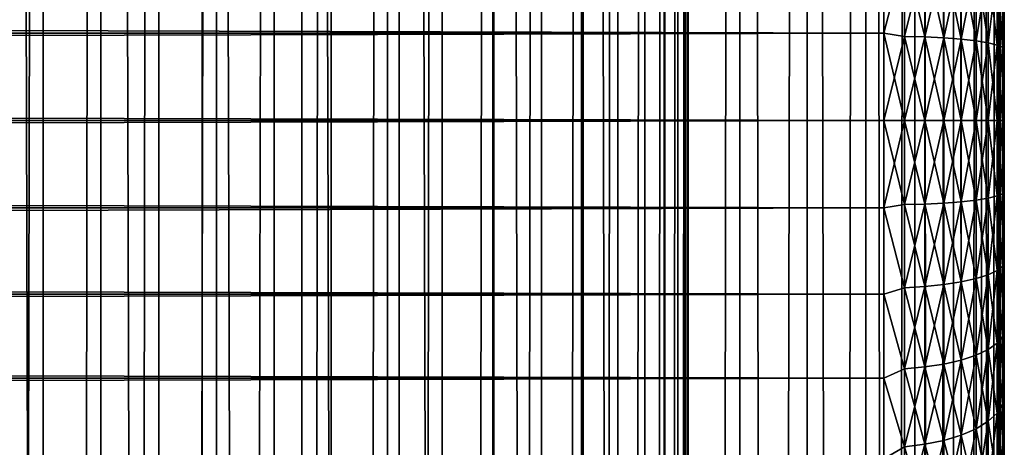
# Model space of a CAD drawing. Extents: x -265 to 265, y 0 to 607.
# Tile 260 of 296: x 248.65 to 265, y 434.58 to 441.67. Entities that reach past the tile are written whole.
import ezdxf

# ---------------------------------------------------------------- set-up
doc = ezdxf.new("R2010")
doc.units = 0
doc.header["$LTSCALE"] = 26.699852
for name, color, linetype in [('11', 7, 'CONTINUOUS'), ('12', 7, 'CONTINUOUS'), ('15', 7, 'CONTINUOUS'), ('16', 7, 'CONTINUOUS'), ('79', 7, 'CONTINUOUS'), ('80', 7, 'CONTINUOUS'), ('9', 7, 'CONTINUOUS')]:
    doc.layers.add(name, color=color, linetype=linetype)

msp = doc.modelspace()

# ---------------------------------------------------------------- linework, layer by layer
at = {"layer": '11', "color": 7, "linetype": 'CONTINUOUS'}
for points in [[(-263, 442.883, 39.663), (-263, 441.451, 39.915), (263, 442.883, 39.663), (-263, 442.883, 39.663)], [(263, 442.883, 39.663), (-263, 441.451, 39.915), (263, 441.451, 39.915), (263, 442.883, 39.663)], [(-263, 441.451, 15.085), (-263, 442.883, 15.337), (263, 441.451, 15.085), (-263, 441.451, 15.085)], [(263, 441.451, 15.085), (-263, 442.883, 15.337), (263, 442.883, 15.337), (263, 441.451, 15.085)], [(-263, 441.451, 39.915), (-263, 440, 40), (263, 441.451, 39.915), (-263, 441.451, 39.915)], [(263, 441.451, 39.915), (-263, 440, 40), (263, 440, 40), (263, 441.451, 39.915)], [(-263, 440, 15), (-263, 441.451, 15.085), (263, 440, 15), (-263, 440, 15)], [(263, 440, 15), (-263, 441.451, 15.085), (263, 441.451, 15.085), (263, 440, 15)]]:
    msp.add_3dface(points, dxfattribs=at)
at = {"layer": '12', "color": 7, "linetype": 'CONTINUOUS'}
for points in [[(263, 440, 40), (-263, 440, 40), (-263, 438.549, 39.915), (263, 440, 40)], [(-263, 440, 15), (263, 440, 15), (263, 438.549, 15.085), (-263, 440, 15)], [(-263, 438.549, 15.085), (-263, 440, 15), (263, 438.549, 15.085), (-263, 438.549, 15.085)], [(263, 440, 40), (-263, 438.549, 39.915), (263, 438.549, 39.915), (263, 440, 40)], [(-263, 437.117, 15.337), (-263, 438.549, 15.085), (263, 437.117, 15.337), (-263, 437.117, 15.337)], [(263, 437.117, 15.337), (-263, 438.549, 15.085), (263, 438.549, 15.085), (263, 437.117, 15.337)], [(-263, 438.549, 39.915), (-263, 437.117, 39.663), (263, 438.549, 39.915), (-263, 438.549, 39.915)], [(263, 438.549, 39.915), (-263, 437.117, 39.663), (263, 437.117, 39.663), (263, 438.549, 39.915)], [(-263, 435.725, 15.754), (-263, 437.117, 15.337), (263, 435.725, 15.754), (-263, 435.725, 15.754)], [(263, 435.725, 15.754), (-263, 437.117, 15.337), (263, 437.117, 15.337), (263, 435.725, 15.754)], [(-263, 437.117, 39.663), (-263, 435.725, 39.246), (263, 437.117, 39.663), (-263, 437.117, 39.663)], [(263, 437.117, 39.663), (-263, 435.725, 39.246), (263, 435.725, 39.246), (263, 437.117, 39.663)], [(-263, 434.39, 16.33), (-263, 435.725, 15.754), (263, 434.39, 16.33), (-263, 434.39, 16.33)], [(263, 434.39, 16.33), (-263, 435.725, 15.754), (263, 435.725, 15.754), (263, 434.39, 16.33)], [(-263, 435.725, 39.246), (-263, 434.39, 38.67), (263, 435.725, 39.246), (-263, 435.725, 39.246)], [(263, 435.725, 39.246), (-263, 434.39, 38.67), (263, 434.39, 38.67), (263, 435.725, 39.246)]]:
    msp.add_3dface(points, dxfattribs=at)
at = {"layer": '15', "color": 7, "linetype": 'CONTINUOUS'}
for points in [[(263, 441.451, 15.085), (263, 442.883, 15.337), (263.345, 442.775, 15.343), (263, 441.451, 15.085)], [(263, 442.883, 39.663), (263, 441.451, 39.915), (263.345, 442.775, 39.657), (263, 442.883, 39.663)], [(263, 441.451, 15.085), (263.345, 442.775, 15.343), (263.345, 441.396, 15.108), (263, 441.451, 15.085)], [(263, 441.451, 39.915), (263.345, 441.396, 39.892), (263.345, 442.775, 39.657), (263, 441.451, 39.915)], [(263.345, 441.396, 39.892), (263.682, 442.755, 39.57), (263.345, 442.775, 39.657), (263.345, 441.396, 39.892)], [(263.682, 442.755, 15.43), (263.682, 441.386, 15.198), (263.345, 442.775, 15.343), (263.682, 442.755, 15.43)], [(263.345, 442.775, 15.343), (263.682, 441.386, 15.198), (263.345, 441.396, 15.108), (263.345, 442.775, 15.343)], [(263.682, 441.386, 39.802), (263.682, 442.755, 39.57), (263.345, 441.396, 39.892), (263.682, 441.386, 39.802)], [(263.682, 441.386, 39.802), (263.998, 442.722, 39.426), (263.682, 442.755, 39.57), (263.682, 441.386, 39.802)], [(263.998, 442.722, 15.574), (263.998, 441.37, 15.344), (263.682, 442.755, 15.43), (263.998, 442.722, 15.574)], [(263.682, 442.755, 15.43), (263.998, 441.37, 15.344), (263.682, 441.386, 15.198), (263.682, 442.755, 15.43)], [(263.998, 441.37, 39.656), (263.998, 442.722, 39.426), (263.682, 441.386, 39.802), (263.998, 441.37, 39.656)], [(263.998, 441.37, 39.656), (264.285, 442.678, 39.231), (263.998, 442.722, 39.426), (263.998, 441.37, 39.656)], [(264.285, 442.678, 15.769), (264.285, 441.347, 15.543), (263.998, 442.722, 15.574), (264.285, 442.678, 15.769)], [(263.998, 442.722, 15.574), (264.285, 441.347, 15.543), (263.998, 441.37, 15.344), (263.998, 442.722, 15.574)], [(264.285, 441.347, 39.457), (264.285, 442.678, 39.231), (263.998, 441.37, 39.656), (264.285, 441.347, 39.457)], [(264.285, 441.347, 39.457), (264.531, 442.623, 38.991), (264.285, 442.678, 39.231), (264.285, 441.347, 39.457)], [(264.531, 442.623, 16.009), (264.531, 441.32, 15.788), (264.285, 442.678, 15.769), (264.531, 442.623, 16.009)], [(264.285, 442.678, 15.769), (264.531, 441.32, 15.788), (264.285, 441.347, 15.543), (264.285, 442.678, 15.769)], [(264.531, 441.32, 39.212), (264.531, 442.623, 38.991), (264.285, 441.347, 39.457), (264.531, 441.32, 39.212)], [(264.531, 441.32, 39.212), (264.732, 442.559, 38.712), (264.531, 442.623, 38.991), (264.531, 441.32, 39.212)], [(264.732, 442.559, 16.288), (264.732, 441.288, 16.072), (264.531, 442.623, 16.009), (264.732, 442.559, 16.288)], [(264.531, 442.623, 16.009), (264.732, 441.288, 16.072), (264.531, 441.32, 15.788), (264.531, 442.623, 16.009)], [(264.732, 441.288, 38.928), (264.732, 442.559, 38.712), (264.531, 441.32, 39.212), (264.732, 441.288, 38.928)], [(264.732, 441.288, 38.928), (264.879, 442.489, 38.404), (264.732, 442.559, 38.712), (264.732, 441.288, 38.928)], [(264.879, 442.489, 16.596), (264.879, 441.252, 16.386), (264.732, 442.559, 16.288), (264.879, 442.489, 16.596)], [(264.732, 442.559, 16.288), (264.879, 441.252, 16.386), (264.732, 441.288, 16.072), (264.732, 442.559, 16.288)], [(264.879, 441.252, 38.614), (264.879, 442.489, 38.404), (264.732, 441.288, 38.928), (264.879, 441.252, 38.614)], [(264.879, 441.252, 38.614), (264.97, 442.414, 38.075), (264.879, 442.489, 38.404), (264.879, 441.252, 38.614)], [(264.97, 442.414, 16.925), (264.97, 441.215, 16.721), (264.879, 442.489, 16.596), (264.97, 442.414, 16.925)], [(264.879, 442.489, 16.596), (264.97, 441.215, 16.721), (264.879, 441.252, 16.386), (264.879, 442.489, 16.596)], [(264.97, 441.215, 38.279), (264.97, 442.414, 38.075), (264.879, 441.252, 38.614), (264.97, 441.215, 38.279)], [(264.97, 441.215, 38.279), (265, 441.893, 37.828), (264.97, 442.414, 38.075), (264.97, 441.215, 38.279)], [(265, 441.893, 17.172), (265, 441.266, 17.077), (264.97, 442.414, 16.925), (265, 441.893, 17.172)], [(264.97, 442.414, 16.925), (265, 441.266, 17.077), (264.97, 441.215, 16.721), (264.97, 442.414, 16.925)], [(265, 441.266, 37.923), (265, 441.893, 37.828), (264.97, 441.215, 38.279), (265, 441.266, 37.923)], [(263, 440, 15), (263, 441.451, 15.085), (263.345, 440, 15.03), (263, 440, 15)], [(263.345, 440, 15.03), (263, 441.451, 15.085), (263.345, 441.396, 15.108), (263.345, 440, 15.03)], [(263, 441.451, 39.915), (263, 440, 40), (263.345, 441.396, 39.892), (263, 441.451, 39.915)], [(263, 440, 40), (263.345, 440, 39.97), (263.345, 441.396, 39.892), (263, 440, 40)], [(263.682, 440, 15.12), (263.345, 440, 15.03), (263.345, 441.396, 15.108), (263.682, 440, 15.12)], [(263.682, 441.386, 15.198), (263.682, 440, 15.12), (263.345, 441.396, 15.108), (263.682, 441.386, 15.198)], [(263.345, 440, 39.97), (263.682, 441.386, 39.802), (263.345, 441.396, 39.892), (263.345, 440, 39.97)], [(263.345, 440, 39.97), (263.682, 440, 39.88), (263.682, 441.386, 39.802), (263.345, 440, 39.97)], [(263.998, 440, 15.267), (263.682, 440, 15.12), (263.682, 441.386, 15.198), (263.998, 440, 15.267)], [(263.998, 441.37, 15.344), (263.998, 440, 15.267), (263.682, 441.386, 15.198), (263.998, 441.37, 15.344)], [(263.682, 440, 39.88), (263.998, 441.37, 39.656), (263.682, 441.386, 39.802), (263.682, 440, 39.88)], [(263.682, 440, 39.88), (263.998, 440, 39.733), (263.998, 441.37, 39.656), (263.682, 440, 39.88)], [(264.285, 440, 15.467), (263.998, 440, 15.267), (263.998, 441.37, 15.344), (264.285, 440, 15.467)], [(264.285, 441.347, 15.543), (264.285, 440, 15.467), (263.998, 441.37, 15.344), (264.285, 441.347, 15.543)], [(263.998, 440, 39.733), (264.285, 441.347, 39.457), (263.998, 441.37, 39.656), (263.998, 440, 39.733)], [(263.998, 440, 39.733), (264.285, 440, 39.533), (264.285, 441.347, 39.457), (263.998, 440, 39.733)], [(264.531, 440, 15.714), (264.285, 440, 15.467), (264.285, 441.347, 15.543), (264.531, 440, 15.714)], [(264.531, 441.32, 15.788), (264.531, 440, 15.714), (264.285, 441.347, 15.543), (264.531, 441.32, 15.788)], [(264.285, 440, 39.533), (264.531, 441.32, 39.212), (264.285, 441.347, 39.457), (264.285, 440, 39.533)], [(264.285, 440, 39.533), (264.531, 440, 39.286), (264.531, 441.32, 39.212), (264.285, 440, 39.533)], [(264.732, 440, 15.999), (264.531, 440, 15.714), (264.531, 441.32, 15.788), (264.732, 440, 15.999)], [(264.732, 441.288, 16.072), (264.732, 440, 15.999), (264.531, 441.32, 15.788), (264.732, 441.288, 16.072)], [(264.531, 440, 39.286), (264.732, 441.288, 38.928), (264.531, 441.32, 39.212), (264.531, 440, 39.286)], [(264.531, 440, 39.286), (264.732, 440, 39.001), (264.732, 441.288, 38.928), (264.531, 440, 39.286)], [(264.879, 440, 16.316), (264.732, 440, 15.999), (264.732, 441.288, 16.072), (264.879, 440, 16.316)], [(264.879, 441.252, 16.386), (264.879, 440, 16.316), (264.732, 441.288, 16.072), (264.879, 441.252, 16.386)], [(264.732, 440, 39.001), (264.879, 441.252, 38.614), (264.732, 441.288, 38.928), (264.732, 440, 39.001)], [(264.732, 440, 39.001), (264.879, 440, 38.684), (264.879, 441.252, 38.614), (264.732, 440, 39.001)], [(264.97, 440, 16.653), (264.879, 440, 16.316), (264.879, 441.252, 16.386), (264.97, 440, 16.653)], [(264.97, 441.215, 16.721), (264.97, 440, 16.653), (264.879, 441.252, 16.386), (264.97, 441.215, 16.721)], [(264.879, 440, 38.684), (264.97, 441.215, 38.279), (264.879, 441.252, 38.614), (264.879, 440, 38.684)], [(265, 440.634, 37.981), (265, 441.266, 37.923), (264.97, 441.215, 38.279), (265, 440.634, 37.981)], [(265, 441.266, 17.077), (265, 440.634, 17.019), (264.97, 441.215, 16.721), (265, 441.266, 17.077)], [(264.879, 440, 38.684), (264.97, 440, 38.347), (264.97, 441.215, 38.279), (264.879, 440, 38.684)], [(264.97, 440, 38.347), (265, 440.634, 37.981), (264.97, 441.215, 38.279), (264.97, 440, 38.347)], [(265, 440.634, 17.019), (265, 440, 17), (264.97, 441.215, 16.721), (265, 440.634, 17.019)], [(265, 440, 17), (264.97, 440, 16.653), (264.97, 441.215, 16.721), (265, 440, 17)], [(265, 440, 38), (265, 440.634, 37.981), (264.97, 440, 38.347), (265, 440, 38)]]:
    msp.add_3dface(points, dxfattribs=at)
at = {"layer": '16', "color": 7, "linetype": 'CONTINUOUS'}
for points in [[(263, 438.549, 15.085), (263, 440, 15), (263.345, 438.604, 15.108), (263, 438.549, 15.085)], [(263, 440, 15), (263.345, 440, 15.03), (263.345, 438.604, 15.108), (263, 440, 15)], [(263, 440, 40), (263, 438.549, 39.915), (263.345, 440, 39.97), (263, 440, 40)], [(263, 438.549, 39.915), (263.345, 438.604, 39.892), (263.345, 440, 39.97), (263, 438.549, 39.915)], [(263.682, 440, 15.12), (263.682, 438.614, 15.198), (263.345, 440, 15.03), (263.682, 440, 15.12)], [(263.345, 440, 15.03), (263.682, 438.614, 15.198), (263.345, 438.604, 15.108), (263.345, 440, 15.03)], [(263.682, 438.614, 39.802), (263.682, 440, 39.88), (263.345, 438.604, 39.892), (263.682, 438.614, 39.802)], [(263.345, 438.604, 39.892), (263.682, 440, 39.88), (263.345, 440, 39.97), (263.345, 438.604, 39.892)], [(263.998, 440, 15.267), (263.998, 438.63, 15.344), (263.682, 440, 15.12), (263.998, 440, 15.267)], [(263.682, 440, 15.12), (263.998, 438.63, 15.344), (263.682, 438.614, 15.198), (263.682, 440, 15.12)], [(263.998, 438.63, 39.656), (263.998, 440, 39.733), (263.682, 438.614, 39.802), (263.998, 438.63, 39.656)], [(263.682, 438.614, 39.802), (263.998, 440, 39.733), (263.682, 440, 39.88), (263.682, 438.614, 39.802)], [(264.285, 440, 15.467), (264.285, 438.653, 15.543), (263.998, 440, 15.267), (264.285, 440, 15.467)], [(263.998, 440, 15.267), (264.285, 438.653, 15.543), (263.998, 438.63, 15.344), (263.998, 440, 15.267)], [(264.285, 438.653, 39.457), (264.285, 440, 39.533), (263.998, 438.63, 39.656), (264.285, 438.653, 39.457)], [(263.998, 438.63, 39.656), (264.285, 440, 39.533), (263.998, 440, 39.733), (263.998, 438.63, 39.656)], [(264.531, 440, 15.714), (264.531, 438.68, 15.788), (264.285, 440, 15.467), (264.531, 440, 15.714)], [(264.285, 440, 15.467), (264.531, 438.68, 15.788), (264.285, 438.653, 15.543), (264.285, 440, 15.467)], [(264.531, 438.68, 39.212), (264.531, 440, 39.286), (264.285, 438.653, 39.457), (264.531, 438.68, 39.212)], [(264.285, 438.653, 39.457), (264.531, 440, 39.286), (264.285, 440, 39.533), (264.285, 438.653, 39.457)], [(264.732, 440, 15.999), (264.732, 438.712, 16.072), (264.531, 440, 15.714), (264.732, 440, 15.999)], [(264.531, 440, 15.714), (264.732, 438.712, 16.072), (264.531, 438.68, 15.788), (264.531, 440, 15.714)], [(264.732, 438.712, 38.928), (264.732, 440, 39.001), (264.531, 438.68, 39.212), (264.732, 438.712, 38.928)], [(264.531, 438.68, 39.212), (264.732, 440, 39.001), (264.531, 440, 39.286), (264.531, 438.68, 39.212)], [(264.879, 440, 16.316), (264.879, 438.748, 16.386), (264.732, 440, 15.999), (264.879, 440, 16.316)], [(264.732, 440, 15.999), (264.879, 438.748, 16.386), (264.732, 438.712, 16.072), (264.732, 440, 15.999)], [(264.879, 438.748, 38.614), (264.879, 440, 38.684), (264.732, 438.712, 38.928), (264.879, 438.748, 38.614)], [(264.732, 438.712, 38.928), (264.879, 440, 38.684), (264.732, 440, 39.001), (264.732, 438.712, 38.928)], [(264.97, 440, 16.653), (264.97, 438.785, 16.721), (264.879, 440, 16.316), (264.97, 440, 16.653)], [(264.879, 440, 16.316), (264.97, 438.785, 16.721), (264.879, 438.748, 16.386), (264.879, 440, 16.316)], [(264.97, 438.785, 38.279), (264.97, 440, 38.347), (264.879, 438.748, 38.614), (264.97, 438.785, 38.279)], [(264.879, 438.748, 38.614), (264.97, 440, 38.347), (264.879, 440, 38.684), (264.879, 438.748, 38.614)], [(265, 439.366, 37.981), (265, 440, 38), (264.97, 438.785, 38.279), (265, 439.366, 37.981)], [(264.97, 438.785, 38.279), (265, 440, 38), (264.97, 440, 38.347), (264.97, 438.785, 38.279)], [(265, 440, 17), (265, 439.366, 17.019), (264.97, 440, 16.653), (265, 440, 17)], [(264.97, 440, 16.653), (265, 439.366, 17.019), (264.97, 438.785, 16.721), (264.97, 440, 16.653)], [(265, 439.366, 17.019), (265, 438.734, 17.077), (264.97, 438.785, 16.721), (265, 439.366, 17.019)], [(265, 438.734, 37.923), (265, 439.366, 37.981), (264.97, 438.785, 38.279), (265, 438.734, 37.923)], [(263.998, 438.63, 15.344), (263.998, 437.278, 15.574), (263.682, 438.614, 15.198), (263.998, 438.63, 15.344)], [(263.998, 437.278, 39.426), (263.998, 438.63, 39.656), (263.682, 437.245, 39.57), (263.998, 437.278, 39.426)], [(263.682, 437.245, 39.57), (263.998, 438.63, 39.656), (263.682, 438.614, 39.802), (263.682, 437.245, 39.57)], [(264.285, 438.653, 15.543), (264.285, 437.322, 15.769), (263.998, 438.63, 15.344), (264.285, 438.653, 15.543)], [(264.285, 437.322, 39.231), (264.285, 438.653, 39.457), (263.998, 437.278, 39.426), (264.285, 437.322, 39.231)], [(263.998, 437.278, 39.426), (264.285, 438.653, 39.457), (263.998, 438.63, 39.656), (263.998, 437.278, 39.426)], [(263.998, 438.63, 15.344), (264.285, 437.322, 15.769), (263.998, 437.278, 15.574), (263.998, 438.63, 15.344)], [(264.531, 438.68, 15.788), (264.531, 437.377, 16.009), (264.285, 438.653, 15.543), (264.531, 438.68, 15.788)], [(264.531, 437.377, 38.991), (264.531, 438.68, 39.212), (264.285, 437.322, 39.231), (264.531, 437.377, 38.991)], [(264.285, 437.322, 39.231), (264.531, 438.68, 39.212), (264.285, 438.653, 39.457), (264.285, 437.322, 39.231)], [(264.285, 438.653, 15.543), (264.531, 437.377, 16.009), (264.285, 437.322, 15.769), (264.285, 438.653, 15.543)], [(264.732, 438.712, 16.072), (264.732, 437.441, 16.288), (264.531, 438.68, 15.788), (264.732, 438.712, 16.072)], [(264.732, 437.441, 38.712), (264.732, 438.712, 38.928), (264.531, 437.377, 38.991), (264.732, 437.441, 38.712)], [(264.531, 437.377, 38.991), (264.732, 438.712, 38.928), (264.531, 438.68, 39.212), (264.531, 437.377, 38.991)], [(264.531, 438.68, 15.788), (264.732, 437.441, 16.288), (264.531, 437.377, 16.009), (264.531, 438.68, 15.788)], [(264.879, 438.748, 16.386), (264.879, 437.511, 16.596), (264.732, 438.712, 16.072), (264.879, 438.748, 16.386)], [(264.879, 437.511, 38.404), (264.879, 438.748, 38.614), (264.732, 437.441, 38.712), (264.879, 437.511, 38.404)], [(264.732, 437.441, 38.712), (264.879, 438.748, 38.614), (264.732, 438.712, 38.928), (264.732, 437.441, 38.712)], [(264.732, 438.712, 16.072), (264.879, 437.511, 16.596), (264.732, 437.441, 16.288), (264.732, 438.712, 16.072)], [(264.97, 438.785, 16.721), (264.97, 437.586, 16.925), (264.879, 438.748, 16.386), (264.97, 438.785, 16.721)], [(264.97, 437.586, 38.075), (264.97, 438.785, 38.279), (264.879, 437.511, 38.404), (264.97, 437.586, 38.075)], [(264.879, 437.511, 38.404), (264.97, 438.785, 38.279), (264.879, 438.748, 38.614), (264.879, 437.511, 38.404)], [(264.879, 438.748, 16.386), (264.97, 437.586, 16.925), (264.879, 437.511, 16.596), (264.879, 438.748, 16.386)], [(265, 438.734, 17.077), (265, 438.107, 17.172), (264.97, 438.785, 16.721), (265, 438.734, 17.077)], [(264.97, 438.785, 16.721), (265, 438.107, 17.172), (264.97, 437.586, 16.925), (264.97, 438.785, 16.721)], [(264.97, 437.586, 38.075), (265, 438.734, 37.923), (264.97, 438.785, 38.279), (264.97, 437.586, 38.075)], [(265, 438.107, 37.828), (265, 438.734, 37.923), (264.97, 437.586, 38.075), (265, 438.107, 37.828)], [(263, 438.549, 39.915), (263.345, 437.225, 39.657), (263.345, 438.604, 39.892), (263, 438.549, 39.915)], [(263, 438.549, 15.085), (263.345, 438.604, 15.108), (263.345, 437.225, 15.343), (263, 438.549, 15.085)], [(263, 438.549, 39.915), (263, 437.117, 39.663), (263.345, 437.225, 39.657), (263, 438.549, 39.915)], [(263, 437.117, 15.337), (263, 438.549, 15.085), (263.345, 437.225, 15.343), (263, 437.117, 15.337)], [(263.682, 438.614, 15.198), (263.682, 437.245, 15.43), (263.345, 438.604, 15.108), (263.682, 438.614, 15.198)], [(263.682, 437.245, 39.57), (263.682, 438.614, 39.802), (263.345, 437.225, 39.657), (263.682, 437.245, 39.57)], [(263.345, 437.225, 39.657), (263.682, 438.614, 39.802), (263.345, 438.604, 39.892), (263.345, 437.225, 39.657)], [(263.345, 438.604, 15.108), (263.682, 437.245, 15.43), (263.345, 437.225, 15.343), (263.345, 438.604, 15.108)], [(263.682, 438.614, 15.198), (263.998, 437.278, 15.574), (263.682, 437.245, 15.43), (263.682, 438.614, 15.198)], [(265, 438.107, 17.172), (265, 437.487, 17.305), (264.97, 437.586, 16.925), (265, 438.107, 17.172)], [(265, 437.487, 37.695), (265, 438.107, 37.828), (264.97, 437.586, 38.075), (265, 437.487, 37.695)], [(264.879, 437.511, 16.596), (264.879, 436.306, 16.943), (264.732, 437.441, 16.288), (264.879, 437.511, 16.596)], [(264.879, 436.306, 38.057), (264.879, 437.511, 38.404), (264.732, 436.202, 38.355), (264.879, 436.306, 38.057)], [(264.732, 436.202, 38.355), (264.879, 437.511, 38.404), (264.732, 437.441, 38.712), (264.732, 436.202, 38.355)], [(264.97, 437.586, 16.925), (264.97, 436.417, 17.261), (264.879, 437.511, 16.596), (264.97, 437.586, 16.925)], [(264.97, 436.417, 37.739), (264.97, 437.586, 38.075), (264.879, 436.306, 38.057), (264.97, 436.417, 37.739)], [(264.879, 436.306, 38.057), (264.97, 437.586, 38.075), (264.879, 437.511, 38.404), (264.879, 436.306, 38.057)], [(264.879, 437.511, 16.596), (264.97, 436.417, 17.261), (264.879, 436.306, 16.943), (264.879, 437.511, 16.596)], [(265, 437.487, 17.305), (265, 436.876, 17.475), (264.97, 437.586, 16.925), (265, 437.487, 17.305)], [(264.97, 437.586, 16.925), (265, 436.876, 17.475), (264.97, 436.417, 17.261), (264.97, 437.586, 16.925)], [(264.97, 436.417, 37.739), (265, 437.487, 37.695), (264.97, 437.586, 38.075), (264.97, 436.417, 37.739)], [(265, 436.876, 37.525), (265, 437.487, 37.695), (264.97, 436.417, 37.739), (265, 436.876, 37.525)], [(264.285, 437.322, 15.769), (264.285, 436.026, 16.142), (263.998, 437.278, 15.574), (264.285, 437.322, 15.769)], [(264.285, 436.026, 38.858), (264.285, 437.322, 39.231), (263.998, 435.96, 39.046), (264.285, 436.026, 38.858)], [(263.998, 435.96, 39.046), (264.285, 437.322, 39.231), (263.998, 437.278, 39.426), (263.998, 435.96, 39.046)], [(264.531, 437.377, 16.009), (264.531, 436.107, 16.375), (264.285, 437.322, 15.769), (264.531, 437.377, 16.009)], [(264.531, 436.107, 38.625), (264.531, 437.377, 38.991), (264.285, 436.026, 38.858), (264.531, 436.107, 38.625)], [(264.285, 436.026, 38.858), (264.531, 437.377, 38.991), (264.285, 437.322, 39.231), (264.285, 436.026, 38.858)], [(264.285, 437.322, 15.769), (264.531, 436.107, 16.375), (264.285, 436.026, 16.142), (264.285, 437.322, 15.769)], [(264.732, 437.441, 16.288), (264.732, 436.202, 16.645), (264.531, 437.377, 16.009), (264.732, 437.441, 16.288)], [(264.732, 436.202, 38.355), (264.732, 437.441, 38.712), (264.531, 436.107, 38.625), (264.732, 436.202, 38.355)], [(264.531, 436.107, 38.625), (264.732, 437.441, 38.712), (264.531, 437.377, 38.991), (264.531, 436.107, 38.625)], [(264.531, 437.377, 16.009), (264.732, 436.202, 16.645), (264.531, 436.107, 16.375), (264.531, 437.377, 16.009)], [(264.732, 437.441, 16.288), (264.879, 436.306, 16.943), (264.732, 436.202, 16.645), (264.732, 437.441, 16.288)], [(263, 437.117, 39.663), (263.345, 435.881, 39.27), (263.345, 437.225, 39.657), (263, 437.117, 39.663)], [(263, 437.117, 15.337), (263.345, 437.225, 15.343), (263.345, 435.881, 15.73), (263, 437.117, 15.337)], [(263.682, 437.245, 15.43), (263.682, 435.911, 15.815), (263.345, 437.225, 15.343), (263.682, 437.245, 15.43)], [(263.682, 435.911, 39.185), (263.682, 437.245, 39.57), (263.345, 435.881, 39.27), (263.682, 435.911, 39.185)], [(263.345, 435.881, 39.27), (263.682, 437.245, 39.57), (263.345, 437.225, 39.657), (263.345, 435.881, 39.27)], [(263.345, 437.225, 15.343), (263.682, 435.911, 15.815), (263.345, 435.881, 15.73), (263.345, 437.225, 15.343)], [(263.998, 437.278, 15.574), (263.998, 435.96, 15.954), (263.682, 437.245, 15.43), (263.998, 437.278, 15.574)], [(263.998, 435.96, 39.046), (263.998, 437.278, 39.426), (263.682, 435.911, 39.185), (263.998, 435.96, 39.046)], [(263.682, 435.911, 39.185), (263.998, 437.278, 39.426), (263.682, 437.245, 39.57), (263.682, 435.911, 39.185)], [(263.682, 437.245, 15.43), (263.998, 435.96, 15.954), (263.682, 435.911, 15.815), (263.682, 437.245, 15.43)], [(263.998, 437.278, 15.574), (264.285, 436.026, 16.142), (263.998, 435.96, 15.954), (263.998, 437.278, 15.574)], [(263, 437.117, 39.663), (263, 435.725, 39.246), (263.345, 435.881, 39.27), (263, 437.117, 39.663)], [(263, 435.725, 15.754), (263, 437.117, 15.337), (263.345, 435.881, 15.73), (263, 435.725, 15.754)], [(265, 436.876, 17.475), (265, 436.277, 17.682), (264.97, 436.417, 17.261), (265, 436.876, 17.475)], [(265, 436.277, 37.318), (265, 436.876, 37.525), (264.97, 436.417, 37.739), (265, 436.277, 37.318)], [(264.97, 436.417, 17.261), (264.97, 435.294, 17.727), (264.879, 436.306, 16.943), (264.97, 436.417, 17.261)], [(264.97, 435.294, 37.273), (264.97, 436.417, 37.739), (264.879, 435.147, 37.577), (264.97, 435.294, 37.273)], [(264.879, 435.147, 37.577), (264.97, 436.417, 37.739), (264.879, 436.306, 38.057), (264.879, 435.147, 37.577)], [(265, 436.277, 17.682), (265, 435.691, 17.925), (264.97, 436.417, 17.261), (265, 436.277, 17.682)], [(264.97, 436.417, 17.261), (265, 435.691, 17.925), (264.97, 435.294, 17.727), (264.97, 436.417, 17.261)], [(264.97, 435.294, 37.273), (265, 436.277, 37.318), (264.97, 436.417, 37.739), (264.97, 435.294, 37.273)], [(264.732, 436.202, 16.645), (264.732, 435.01, 17.138), (264.531, 436.107, 16.375), (264.732, 436.202, 16.645)], [(264.732, 435.01, 37.862), (264.732, 436.202, 38.355), (264.531, 434.886, 38.119), (264.732, 435.01, 37.862)], [(264.531, 434.886, 38.119), (264.732, 436.202, 38.355), (264.531, 436.107, 38.625), (264.531, 434.886, 38.119)], [(264.879, 436.306, 16.943), (264.879, 435.147, 17.423), (264.732, 436.202, 16.645), (264.879, 436.306, 16.943)], [(264.879, 435.147, 37.577), (264.879, 436.306, 38.057), (264.732, 435.01, 37.862), (264.879, 435.147, 37.577)], [(264.732, 435.01, 37.862), (264.879, 436.306, 38.057), (264.732, 436.202, 38.355), (264.732, 435.01, 37.862)], [(264.732, 436.202, 16.645), (264.879, 435.147, 17.423), (264.732, 435.01, 17.138), (264.732, 436.202, 16.645)], [(264.879, 436.306, 16.943), (264.97, 435.294, 17.727), (264.879, 435.147, 17.423), (264.879, 436.306, 16.943)], [(265, 435.691, 37.075), (265, 436.277, 37.318), (264.97, 435.294, 37.273), (265, 435.691, 37.075)], [(264.285, 436.026, 16.142), (264.285, 434.779, 16.659), (263.998, 435.96, 15.954), (264.285, 436.026, 16.142)], [(264.285, 434.779, 38.341), (264.285, 436.026, 38.858), (263.998, 434.692, 38.521), (264.285, 434.779, 38.341)], [(263.998, 434.692, 38.521), (264.285, 436.026, 38.858), (263.998, 435.96, 39.046), (263.998, 434.692, 38.521)], [(264.531, 436.107, 16.375), (264.531, 434.886, 16.881), (264.285, 436.026, 16.142), (264.531, 436.107, 16.375)], [(264.531, 434.886, 38.119), (264.531, 436.107, 38.625), (264.285, 434.779, 38.341), (264.531, 434.886, 38.119)], [(264.285, 434.779, 38.341), (264.531, 436.107, 38.625), (264.285, 436.026, 38.858), (264.285, 434.779, 38.341)], [(264.285, 436.026, 16.142), (264.531, 434.886, 16.881), (264.285, 434.779, 16.659), (264.285, 436.026, 16.142)], [(264.531, 436.107, 16.375), (264.732, 435.01, 17.138), (264.531, 434.886, 16.881), (264.531, 436.107, 16.375)], [(263, 435.725, 39.246), (263.345, 434.589, 38.735), (263.345, 435.881, 39.27), (263, 435.725, 39.246)], [(263, 435.725, 15.754), (263.345, 435.881, 15.73), (263.345, 434.589, 16.265), (263, 435.725, 15.754)], [(263.682, 435.911, 15.815), (263.682, 434.628, 16.346), (263.345, 435.881, 15.73), (263.682, 435.911, 15.815)], [(263.682, 434.628, 38.654), (263.682, 435.911, 39.185), (263.345, 434.589, 38.735), (263.682, 434.628, 38.654)], [(263.345, 434.589, 38.735), (263.682, 435.911, 39.185), (263.345, 435.881, 39.27), (263.345, 434.589, 38.735)], [(263.345, 435.881, 15.73), (263.682, 434.628, 16.346), (263.345, 434.589, 16.265), (263.345, 435.881, 15.73)], [(263.998, 435.96, 15.954), (263.998, 434.692, 16.479), (263.682, 435.911, 15.815), (263.998, 435.96, 15.954)], [(263.998, 434.692, 38.521), (263.998, 435.96, 39.046), (263.682, 434.628, 38.654), (263.998, 434.692, 38.521)], [(263.682, 434.628, 38.654), (263.998, 435.96, 39.046), (263.682, 435.911, 39.185), (263.682, 434.628, 38.654)], [(263.682, 435.911, 15.815), (263.998, 434.692, 16.479), (263.682, 434.628, 16.346), (263.682, 435.911, 15.815)], [(263.998, 435.96, 15.954), (264.285, 434.779, 16.659), (263.998, 434.692, 16.479), (263.998, 435.96, 15.954)], [(263, 435.725, 39.246), (263, 434.39, 38.67), (263.345, 434.589, 38.735), (263, 435.725, 39.246)], [(263, 434.39, 16.33), (263, 435.725, 15.754), (263.345, 434.589, 16.265), (263, 434.39, 16.33)], [(265, 435.691, 17.925), (265, 435.12, 18.203), (264.97, 435.294, 17.727), (265, 435.691, 17.925)], [(265, 435.12, 36.797), (265, 435.691, 37.075), (264.97, 435.294, 37.273), (265, 435.12, 36.797)], [(264.97, 435.294, 17.727), (264.97, 434.229, 18.315), (264.879, 435.147, 17.423), (264.97, 435.294, 17.727)], [(264.97, 434.229, 36.685), (264.97, 435.294, 37.273), (264.879, 434.05, 36.97), (264.97, 434.229, 36.685)], [(264.879, 434.05, 36.97), (264.97, 435.294, 37.273), (264.879, 435.147, 37.577), (264.879, 434.05, 36.97)], [(265, 435.12, 18.203), (265, 434.568, 18.514), (264.97, 435.294, 17.727), (265, 435.12, 18.203)], [(264.97, 435.294, 17.727), (265, 434.568, 18.514), (264.97, 434.229, 18.315), (264.97, 435.294, 17.727)], [(264.97, 434.229, 36.685), (265, 435.12, 36.797), (264.97, 435.294, 37.273), (264.97, 434.229, 36.685)], [(264.879, 435.147, 17.423), (264.879, 434.05, 18.03), (264.732, 435.01, 17.138), (264.879, 435.147, 17.423)], [(264.879, 434.05, 36.97), (264.879, 435.147, 37.577), (264.732, 433.881, 37.238), (264.879, 434.05, 36.97)], [(264.732, 433.881, 37.238), (264.879, 435.147, 37.577), (264.732, 435.01, 37.862), (264.732, 433.881, 37.238)], [(264.879, 435.147, 17.423), (264.97, 434.229, 18.315), (264.879, 434.05, 18.03), (264.879, 435.147, 17.423)], [(265, 434.568, 36.486), (265, 435.12, 36.797), (264.97, 434.229, 36.685), (265, 434.568, 36.486)], [(264.531, 434.886, 16.881), (264.531, 433.729, 17.52), (264.285, 434.779, 16.659), (264.531, 434.886, 16.881)], [(264.531, 433.729, 37.48), (264.531, 434.886, 38.119), (264.285, 433.598, 37.689), (264.531, 433.729, 37.48)], [(264.285, 433.598, 37.689), (264.531, 434.886, 38.119), (264.285, 434.779, 38.341), (264.285, 433.598, 37.689)], [(264.732, 435.01, 17.138), (264.732, 433.881, 17.762), (264.531, 434.886, 16.881), (264.732, 435.01, 17.138)], [(264.732, 433.881, 37.238), (264.732, 435.01, 37.862), (264.531, 433.729, 37.48), (264.732, 433.881, 37.238)], [(264.531, 433.729, 37.48), (264.732, 435.01, 37.862), (264.531, 434.886, 38.119), (264.531, 433.729, 37.48)], [(264.531, 434.886, 16.881), (264.732, 433.881, 17.762), (264.531, 433.729, 17.52), (264.531, 434.886, 16.881)], [(264.732, 435.01, 17.138), (264.879, 434.05, 18.03), (264.732, 433.881, 17.762), (264.732, 435.01, 17.138)], [(264.285, 434.779, 16.659), (264.285, 433.598, 17.311), (263.998, 434.692, 16.479), (264.285, 434.779, 16.659)], [(264.285, 433.598, 37.689), (264.285, 434.779, 38.341), (263.998, 433.492, 37.858), (264.285, 433.598, 37.689)], [(263.998, 433.492, 37.858), (264.285, 434.779, 38.341), (263.998, 434.692, 38.521), (263.998, 433.492, 37.858)], [(264.285, 434.779, 16.659), (264.531, 433.729, 17.52), (264.285, 433.598, 17.311), (264.285, 434.779, 16.659)], [(263, 434.39, 38.67), (263.345, 433.366, 38.059), (263.345, 434.589, 38.735), (263, 434.39, 38.67)], [(263, 434.39, 16.33), (263.345, 434.589, 16.265), (263.345, 433.366, 16.941), (263, 434.39, 16.33)], [(263.682, 434.628, 16.346), (263.682, 433.413, 17.017), (263.345, 434.589, 16.265), (263.682, 434.628, 16.346)], [(263.682, 433.413, 37.983), (263.682, 434.628, 38.654), (263.345, 433.366, 38.059), (263.682, 433.413, 37.983)], [(263.345, 433.366, 38.059), (263.682, 434.628, 38.654), (263.345, 434.589, 38.735), (263.345, 433.366, 38.059)], [(263.345, 434.589, 16.265), (263.682, 433.413, 17.017), (263.345, 433.366, 16.941), (263.345, 434.589, 16.265)], [(263.998, 434.692, 16.479), (263.998, 433.492, 17.142), (263.682, 434.628, 16.346), (263.998, 434.692, 16.479)], [(263.998, 433.492, 37.858), (263.998, 434.692, 38.521), (263.682, 433.413, 37.983), (263.998, 433.492, 37.858)], [(263.682, 433.413, 37.983), (263.998, 434.692, 38.521), (263.682, 434.628, 38.654), (263.682, 433.413, 37.983)], [(263.682, 434.628, 16.346), (263.998, 433.492, 17.142), (263.682, 433.413, 17.017), (263.682, 434.628, 16.346)], [(263.998, 434.692, 16.479), (264.285, 433.598, 17.311), (263.998, 433.492, 17.142), (263.998, 434.692, 16.479)]]:
    msp.add_3dface(points, dxfattribs=at)
at = {"layer": '79', "color": 7, "linetype": 'CONTINUOUS'}
for points in [[(248.321, 1, 14.906), (250, 1, 15), (248.321, 599, 14.906), (248.321, 1, 14.906)], [(248.321, 599, 14.906), (250, 1, 15), (250, 599, 15), (248.321, 599, 14.906)], [(250, 1, 15), (251.679, 1, 14.906), (250, 599, 15), (250, 1, 15)], [(250, 599, 15), (251.679, 1, 14.906), (251.679, 599, 14.906), (250, 599, 15)], [(251.679, 1, 14.906), (253.338, 1, 14.624), (251.679, 599, 14.906), (251.679, 1, 14.906)], [(251.679, 599, 14.906), (253.338, 1, 14.624), (253.338, 599, 14.624), (251.679, 599, 14.906)], [(253.338, 1, 14.624), (254.954, 1, 14.158), (253.338, 599, 14.624), (253.338, 1, 14.624)], [(253.338, 599, 14.624), (254.954, 1, 14.158), (254.954, 599, 14.158), (253.338, 599, 14.624)], [(254.954, 1, 14.158), (256.508, 1, 13.515), (254.954, 599, 14.158), (254.954, 1, 14.158)], [(254.954, 599, 14.158), (256.508, 1, 13.515), (256.508, 599, 13.515), (254.954, 599, 14.158)], [(256.508, 1, 13.515), (257.98, 1, 12.701), (256.508, 599, 13.515), (256.508, 1, 13.515)], [(256.508, 599, 13.515), (257.98, 1, 12.701), (257.98, 599, 12.701), (256.508, 599, 13.515)], [(257.98, 1, 12.701), (259.352, 1, 11.727), (257.98, 599, 12.701), (257.98, 1, 12.701)], [(257.98, 599, 12.701), (259.352, 1, 11.727), (259.352, 599, 11.727), (257.98, 599, 12.701)], [(259.352, 1, 11.727), (260.607, 1, 10.607), (259.352, 599, 11.727), (259.352, 1, 11.727)], [(259.352, 599, 11.727), (260.607, 1, 10.607), (260.607, 599, 10.607), (259.352, 599, 11.727)], [(260.607, 1, 10.607), (261.727, 1, 9.352), (260.607, 599, 10.607), (260.607, 1, 10.607)], [(260.607, 599, 10.607), (261.727, 1, 9.352), (261.727, 599, 9.352), (260.607, 599, 10.607)], [(261.727, 1, 9.352), (262.701, 1, 7.98), (261.727, 599, 9.352), (261.727, 1, 9.352)], [(261.727, 599, 9.352), (262.701, 1, 7.98), (262.701, 599, 7.98), (261.727, 599, 9.352)], [(262.701, 1, 7.98), (263.515, 1, 6.508), (262.701, 599, 7.98), (262.701, 1, 7.98)], [(262.701, 599, 7.98), (263.515, 1, 6.508), (263.515, 599, 6.508), (262.701, 599, 7.98)], [(263.515, 1, 6.508), (264.158, 1, 4.954), (263.515, 599, 6.508), (263.515, 1, 6.508)], [(263.515, 599, 6.508), (264.158, 1, 4.954), (264.158, 599, 4.954), (263.515, 599, 6.508)], [(264.158, 1, 4.954), (264.624, 1, 3.338), (264.158, 599, 4.954), (264.158, 1, 4.954)], [(264.158, 599, 4.954), (264.624, 1, 3.338), (264.624, 599, 3.338), (264.158, 599, 4.954)], [(264.624, 1, 3.338), (264.906, 1, 1.679), (264.624, 599, 3.338), (264.624, 1, 3.338)], [(264.624, 599, 3.338), (264.906, 1, 1.679), (264.906, 599, 1.679), (264.624, 599, 3.338)], [(264.906, 1, 1.679), (265, 1), (264.906, 599, 1.679), (264.906, 1, 1.679)], [(264.906, 599, 1.679), (265, 1), (265, 599), (264.906, 599, 1.679)]]:
    msp.add_3dface(points, dxfattribs=at)
at = {"layer": '80', "color": 7, "linetype": 'CONTINUOUS'}
for points in [[(260.607, 599, -10.607), (260.607, 1, -10.607), (259.75, 20, -11.399), (260.607, 599, -10.607)], [(259.75, 580, -11.399), (260.607, 599, -10.607), (259.75, 20, -11.399), (259.75, 580, -11.399)], [(261.727, 1, -9.352), (260.607, 1, -10.607), (261.727, 599, -9.352), (261.727, 1, -9.352)], [(261.727, 599, -9.352), (260.607, 1, -10.607), (260.607, 599, -10.607), (261.727, 599, -9.352)], [(262.701, 1, -7.98), (261.727, 1, -9.352), (262.701, 599, -7.98), (262.701, 1, -7.98)], [(262.701, 599, -7.98), (261.727, 1, -9.352), (261.727, 599, -9.352), (262.701, 599, -7.98)], [(263.515, 1, -6.508), (262.701, 1, -7.98), (263.515, 599, -6.508), (263.515, 1, -6.508)], [(263.515, 599, -6.508), (262.701, 1, -7.98), (262.701, 599, -7.98), (263.515, 599, -6.508)], [(264.158, 1, -4.954), (263.515, 1, -6.508), (264.158, 599, -4.954), (264.158, 1, -4.954)], [(264.158, 599, -4.954), (263.515, 1, -6.508), (263.515, 599, -6.508), (264.158, 599, -4.954)], [(264.624, 1, -3.338), (264.158, 1, -4.954), (264.624, 599, -3.338), (264.624, 1, -3.338)], [(264.624, 599, -3.338), (264.158, 1, -4.954), (264.158, 599, -4.954), (264.624, 599, -3.338)], [(264.906, 1, -1.679), (264.624, 1, -3.338), (264.906, 599, -1.679), (264.906, 1, -1.679)], [(264.906, 599, -1.679), (264.624, 1, -3.338), (264.624, 599, -3.338), (264.906, 599, -1.679)], [(265, 599), (265, 1), (264.906, 1, -1.679), (265, 599)], [(265, 599), (264.906, 1, -1.679), (264.906, 599, -1.679), (265, 599)], [(259.709, 579.105, -11.434), (259.75, 580, -11.399), (259.709, 20.895, -11.434), (259.709, 579.105, -11.434)], [(259.709, 20.895, -11.434), (259.75, 580, -11.399), (259.75, 20, -11.399), (259.709, 20.895, -11.434)], [(259.582, 578.199, -11.54), (259.709, 579.105, -11.434), (259.582, 21.801, -11.54), (259.582, 578.199, -11.54)], [(259.582, 21.801, -11.54), (259.709, 579.105, -11.434), (259.709, 20.895, -11.434), (259.582, 21.801, -11.54)], [(259.362, 577.275, -11.72), (259.582, 578.199, -11.54), (259.362, 22.725, -11.72), (259.362, 577.275, -11.72)], [(259.362, 22.725, -11.72), (259.582, 578.199, -11.54), (259.582, 21.801, -11.54), (259.362, 22.725, -11.72)], [(259.033, 576.331, -11.975), (259.362, 577.275, -11.72), (259.033, 23.669, -11.975), (259.033, 576.331, -11.975)], [(259.033, 23.669, -11.975), (259.362, 577.275, -11.72), (259.362, 22.725, -11.72), (259.033, 23.669, -11.975)], [(258.585, 575.378, -12.3), (259.033, 576.331, -11.975), (258.585, 24.622, -12.3), (258.585, 575.378, -12.3)], [(258.585, 24.622, -12.3), (259.033, 576.331, -11.975), (259.033, 23.669, -11.975), (258.585, 24.622, -12.3)], [(258.01, 574.441, -12.682), (258.585, 575.378, -12.3), (258.01, 25.559, -12.682), (258.01, 574.441, -12.682)], [(258.01, 25.559, -12.682), (258.585, 575.378, -12.3), (258.585, 24.622, -12.3), (258.01, 25.559, -12.682)], [(257.316, 573.555, -13.095), (258.01, 574.441, -12.682), (257.316, 26.445, -13.095), (257.316, 573.555, -13.095)], [(257.316, 26.445, -13.095), (258.01, 574.441, -12.682), (258.01, 25.559, -12.682), (257.316, 26.445, -13.095)], [(256.525, 572.755, -13.506), (257.316, 573.555, -13.095), (256.525, 27.245, -13.506), (256.525, 572.755, -13.506)], [(256.525, 27.245, -13.506), (257.316, 573.555, -13.095), (257.316, 26.445, -13.095), (256.525, 27.245, -13.506)], [(255.664, 572.064, -13.89), (256.525, 572.755, -13.506), (255.664, 27.936, -13.89), (255.664, 572.064, -13.89)], [(255.664, 27.936, -13.89), (256.525, 572.755, -13.506), (256.525, 27.245, -13.506), (255.664, 27.936, -13.89)], [(254.757, 571.489, -14.226), (255.664, 572.064, -13.89), (254.758, 28.51, -14.226), (254.757, 571.489, -14.226)], [(254.758, 28.51, -14.226), (255.664, 572.064, -13.89), (255.664, 27.936, -13.89), (254.758, 28.51, -14.226)], [(253.824, 571.031, -14.504), (254.757, 571.489, -14.226), (253.824, 28.969, -14.504), (253.824, 571.031, -14.504)], [(253.824, 28.969, -14.504), (254.757, 571.489, -14.226), (254.758, 28.51, -14.226), (253.824, 28.969, -14.504)], [(252.875, 570.684, -14.722), (253.824, 571.031, -14.504), (252.875, 29.316, -14.722), (252.875, 570.684, -14.722)], [(252.875, 29.316, -14.722), (253.824, 571.031, -14.504), (253.824, 28.969, -14.504), (252.875, 29.316, -14.722)], [(251.919, 570.441, -14.877), (252.875, 570.684, -14.722), (251.919, 29.559, -14.877), (251.919, 570.441, -14.877)], [(251.919, 29.559, -14.877), (252.875, 570.684, -14.722), (252.875, 29.316, -14.722), (251.919, 29.559, -14.877)], [(248.081, 570.441, -14.877), (249.04, 570.297, -14.969), (248.081, 29.559, -14.877), (248.081, 570.441, -14.877)], [(250.96, 570.297, -14.969), (251.919, 570.441, -14.877), (250.96, 29.703, -14.969), (250.96, 570.297, -14.969)], [(250.96, 29.703, -14.969), (251.919, 570.441, -14.877), (251.919, 29.559, -14.877), (250.96, 29.703, -14.969)], [(248.081, 29.559, -14.877), (249.04, 570.297, -14.969), (249.04, 29.703, -14.969), (248.081, 29.559, -14.877)], [(249.04, 570.297, -14.969), (250, 570.25, -15), (249.04, 29.703, -14.969), (249.04, 570.297, -14.969)], [(249.04, 29.703, -14.969), (250, 570.25, -15), (250, 29.75, -15), (249.04, 29.703, -14.969)], [(250, 570.25, -15), (250.96, 570.297, -14.969), (250, 29.75, -15), (250, 570.25, -15)], [(250, 29.75, -15), (250.96, 570.297, -14.969), (250.96, 29.703, -14.969), (250, 29.75, -15)]]:
    msp.add_3dface(points, dxfattribs=at)
at = {"layer": '9', "color": 7, "linetype": 'CONTINUOUS'}
for points in [[(265, 441.893, 37.828), (265, 441.266, 37.923), (265, 441.893, 17.172), (265, 441.893, 37.828)], [(265, 441.893, 17.172), (265, 441.266, 37.923), (265, 441.266, 17.077), (265, 441.893, 17.172)], [(265, 441.266, 37.923), (265, 440.634, 37.981), (265, 441.266, 17.077), (265, 441.266, 37.923)], [(265, 441.266, 17.077), (265, 440.634, 37.981), (265, 440.634, 17.019), (265, 441.266, 17.077)], [(265, 440.634, 37.981), (265, 440, 38), (265, 440.634, 17.019), (265, 440.634, 37.981)], [(265, 440.634, 17.019), (265, 440, 38), (265, 440, 17), (265, 440.634, 17.019)], [(265, 440, 17), (265, 440, 38), (265, 439.366, 37.981), (265, 440, 17)], [(265, 439.366, 17.019), (265, 440, 17), (265, 439.366, 37.981), (265, 439.366, 17.019)], [(265, 438.734, 17.077), (265, 439.366, 17.019), (265, 438.734, 37.923), (265, 438.734, 17.077)], [(265, 438.734, 37.923), (265, 439.366, 17.019), (265, 439.366, 37.981), (265, 438.734, 37.923)], [(265, 438.107, 17.172), (265, 438.734, 17.077), (265, 438.107, 37.828), (265, 438.107, 17.172)], [(265, 438.107, 37.828), (265, 438.734, 17.077), (265, 438.734, 37.923), (265, 438.107, 37.828)], [(265, 437.487, 17.305), (265, 438.107, 17.172), (265, 437.487, 37.695), (265, 437.487, 17.305)], [(265, 437.487, 37.695), (265, 438.107, 17.172), (265, 438.107, 37.828), (265, 437.487, 37.695)], [(265, 436.876, 17.475), (265, 437.487, 17.305), (265, 436.876, 37.525), (265, 436.876, 17.475)], [(265, 436.876, 37.525), (265, 437.487, 17.305), (265, 437.487, 37.695), (265, 436.876, 37.525)], [(265, 436.277, 17.682), (265, 436.876, 17.475), (265, 436.277, 37.318), (265, 436.277, 17.682)], [(265, 436.277, 37.318), (265, 436.876, 17.475), (265, 436.876, 37.525), (265, 436.277, 37.318)], [(265, 435.691, 17.925), (265, 436.277, 17.682), (265, 435.691, 37.075), (265, 435.691, 17.925)], [(265, 435.691, 37.075), (265, 436.277, 17.682), (265, 436.277, 37.318), (265, 435.691, 37.075)], [(265, 435.12, 18.203), (265, 435.691, 17.925), (265, 435.12, 36.797), (265, 435.12, 18.203)], [(265, 435.12, 36.797), (265, 435.691, 17.925), (265, 435.691, 37.075), (265, 435.12, 36.797)], [(265, 434.568, 18.514), (265, 435.12, 18.203), (265, 434.568, 36.486), (265, 434.568, 18.514)], [(265, 434.568, 36.486), (265, 435.12, 18.203), (265, 435.12, 36.797), (265, 434.568, 36.486)]]:
    msp.add_3dface(points, dxfattribs=at)

doc.saveas('drawing.dxf')
